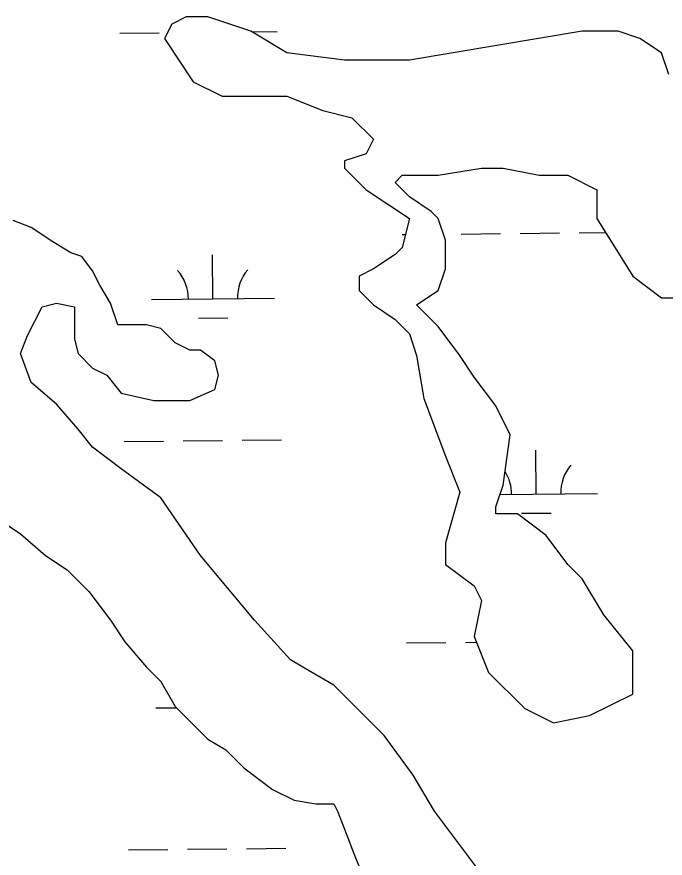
# Model space of a CAD drawing. Extents: x 3734862 to 3772949, y 391520 to 417239.
# Drawn here: x 3764618 to 3765146, y 412969 to 413654 of the extents above; entities that cross this region are included whole.
import ezdxf

# ---------------------------------------------------------------- set-up
doc = ezdxf.new("R2010")
doc.units = 0
doc.layers.add('V-TOPO-SHOR', color=7, linetype='Continuous')
doc.layers.add('V-WETL-SWMP', color=7, linetype='Continuous')

msp = doc.modelspace()

# ---------------------------------------------------------------- linework, layer by layer
at = {"layer": 'V-TOPO-SHOR'}
for p, q in [((3764756.24, 413654.27), (3764744.51, 413648.4)), ((3764773.84, 413654.27), (3764756.24, 413654.27)), ((3764809.03, 413642.53), (3764773.84, 413654.27)), ((3764744.51, 413648.4), (3764738.65, 413636.66)), ((3764838.35, 413624.93), (3764809.03, 413642.53)), ((3765078.81, 413642.53), (3764938.05, 413619.06)), ((3765108.13, 413642.53), (3765078.81, 413642.53)), ((3765125.72, 413636.66), (3765108.13, 413642.53)), ((3764738.65, 413636.66), (3764762.11, 413601.45)), ((3765143.32, 413624.93), (3765125.72, 413636.66)), ((3764885.27, 413619.06), (3764838.35, 413624.93)), ((3765149.18, 413607.32), (3765143.32, 413624.93)), ((3764938.05, 413619.06), (3764885.27, 413619.06)), ((3764762.11, 413601.45), (3764785.57, 413589.72)), ((3764785.57, 413589.72), (3764838.35, 413589.72)), ((3764838.35, 413589.72), (3764867.67, 413577.98)), ((3764867.67, 413577.98), (3764891.13, 413572.11)), ((3764891.13, 413572.11), (3764908.73, 413554.5)), ((3764908.73, 413554.5), (3764902.86, 413542.77)), ((3764902.86, 413542.77), (3764885.27, 413536.9)), ((3764885.27, 413536.9), (3764885.27, 413531.03)), ((3764885.27, 413531.03), (3764902.86, 413513.42)), ((3764961.51, 413525.16), (3764996.7, 413531.03)), ((3764996.7, 413531.03), (3765014.29, 413531.03)), ((3765014.29, 413531.03), (3765043.62, 413525.16)), ((3764926.32, 413519.29), (3764932.19, 413525.16)), ((3764938.05, 413507.55), (3764926.32, 413519.29)), ((3764932.19, 413525.16), (3764961.51, 413525.16)), ((3765043.62, 413525.16), (3765067.08, 413525.16)), ((3765067.08, 413525.16), (3765090.54, 413513.42)), ((3764902.86, 413513.42), (3764938.05, 413489.95)), ((3765090.54, 413513.42), (3765090.54, 413489.95)), ((3764955.65, 413495.82), (3764938.05, 413507.55)), ((3764961.51, 413489.95), (3764955.65, 413495.82)), ((3764630.15, 413482.62), (3764615.49, 413488.49)), ((3764938.05, 413489.95), (3764932.19, 413466.48)), ((3764967.38, 413472.34), (3764961.51, 413489.95)), ((3765090.54, 413489.95), (3765119.86, 413443)), ((3764647.75, 413470.88), (3764630.15, 413482.62)), ((3764967.38, 413448.87), (3764967.38, 413472.34)), ((3764662.41, 413462.08), (3764647.75, 413470.88)), ((3764932.19, 413466.48), (3764926.32, 413460.61)), ((3764671.21, 413459.14), (3764662.41, 413462.08)), ((3764680, 413447.41), (3764671.21, 413459.14)), ((3764926.32, 413460.61), (3764908.73, 413448.87)), ((3764685.87, 413435.67), (3764680, 413447.41)), ((3764908.73, 413448.87), (3764897, 413443)), ((3764961.51, 413431.26), (3764967.38, 413448.87)), ((3764897, 413443), (3764897, 413431.26)), ((3765119.86, 413443), (3765143.32, 413425.39)), ((3764694.66, 413421), (3764685.87, 413435.67)), ((3764897, 413431.26), (3764908.73, 413419.53)), ((3764943.92, 413419.53), (3764961.51, 413431.26)), ((3765143.32, 413425.39), (3765166.78, 413425.39)), ((3764627.22, 413394.59), (3764638.95, 413418.06)), ((3764638.95, 413418.06), (3764650.68, 413421)), ((3764650.68, 413421), (3764665.34, 413418.06)), ((3764665.34, 413418.06), (3764665.34, 413391.65)), ((3764700.53, 413403.39), (3764694.66, 413421)), ((3764908.73, 413419.53), (3764926.32, 413407.79)), ((3764961.51, 413401.92), (3764943.92, 413419.53)), ((3764723.99, 413403.39), (3764700.53, 413403.39)), ((3764735.72, 413400.46), (3764723.99, 413403.39)), ((3764926.32, 413407.79), (3764938.05, 413396.05)), ((3764747.45, 413388.72), (3764735.72, 413400.46)), ((3764938.05, 413396.05), (3764943.92, 413378.45)), ((3764979.1, 413378.45), (3764961.51, 413401.92)), ((3764621.35, 413379.92), (3764627.22, 413394.59)), ((3764665.34, 413391.65), (3764668.27, 413379.92)), ((3764759.18, 413382.85), (3764747.45, 413388.72)), ((3764767.97, 413382.85), (3764759.18, 413382.85)), ((3764779.7, 413374.05), (3764767.97, 413382.85)), ((3764630.15, 413356.44), (3764621.35, 413379.92)), ((3764668.27, 413379.92), (3764680, 413368.18)), ((3764943.92, 413378.45), (3764949.78, 413343.23)), ((3764990.83, 413360.84), (3764979.1, 413378.45)), ((3764782.64, 413362.31), (3764779.7, 413374.05)), ((3764680, 413368.18), (3764691.73, 413362.31)), ((3764691.73, 413362.31), (3764703.46, 413347.64)), ((3764779.7, 413350.57), (3764782.64, 413362.31)), ((3764650.68, 413338.84), (3764630.15, 413356.44)), ((3765008.43, 413337.36), (3764990.83, 413360.84)), ((3764759.18, 413341.77), (3764779.7, 413350.57)), ((3764703.46, 413347.64), (3764729.85, 413341.77)), ((3764729.85, 413341.77), (3764759.18, 413341.77)), ((3764949.78, 413343.23), (3764967.38, 413296.29)), ((3764668.27, 413318.29), (3764650.68, 413338.84)), ((3765020.16, 413313.89), (3765008.43, 413337.36)), ((3764680, 413303.62), (3764668.27, 413318.29)), ((3765014.29, 413272.81), (3765020.16, 413313.89)), ((3764703.46, 413286.02), (3764680, 413303.62)), ((3764967.38, 413296.29), (3764979.1, 413266.94)), ((3764735.72, 413262.54), (3764703.46, 413286.02)), ((3765008.43, 413255.2), (3765014.29, 413272.81)), ((3764979.1, 413266.94), (3764967.38, 413225.86)), ((3764767.97, 413215.59), (3764735.72, 413262.54)), ((3765008.43, 413249.34), (3765008.43, 413255.2)), ((3764594.96, 413250.81), (3764621.35, 413233.2)), ((3765026.02, 413249.34), (3765008.43, 413249.34)), ((3765049.48, 413231.73), (3765026.02, 413249.34)), ((3764621.35, 413233.2), (3764641.88, 413215.59)), ((3765067.08, 413208.26), (3765049.48, 413231.73)), ((3764967.38, 413225.86), (3764967.38, 413208.26)), ((3764641.88, 413215.59), (3764659.48, 413203.86)), ((3764811.96, 413162.78), (3764767.97, 413215.59)), ((3764659.48, 413203.86), (3764677.07, 413186.25)), ((3764967.38, 413208.26), (3764990.83, 413190.65)), ((3765078.81, 413196.52), (3765067.08, 413208.26)), ((3764990.83, 413190.65), (3764996.7, 413178.91)), ((3765096.4, 413167.17), (3765078.81, 413196.52)), ((3764677.07, 413186.25), (3764694.66, 413162.78)), ((3764996.7, 413178.91), (3764990.83, 413149.57)), ((3764694.66, 413162.78), (3764706.39, 413145.17)), ((3764841.28, 413130.5), (3764811.96, 413162.78)), ((3765119.86, 413137.83), (3765096.4, 413167.17)), ((3764990.83, 413149.57), (3765002.56, 413120.23)), ((3764706.39, 413145.17), (3764723.99, 413124.63)), ((3765119.86, 413102.62), (3765119.86, 413137.83)), ((3764855.95, 413121.7), (3764841.28, 413130.5)), ((3764723.99, 413124.63), (3764735.72, 413112.89)), ((3764876.47, 413109.96), (3764855.95, 413121.7)), ((3765002.56, 413120.23), (3765031.89, 413090.88)), ((3764735.72, 413112.89), (3764747.45, 413092.35)), ((3764917.53, 413068.88), (3764876.47, 413109.96)), ((3765084.67, 413085.01), (3765119.86, 413102.62)), ((3764747.45, 413092.35), (3764773.84, 413065.94)), ((3765031.89, 413090.88), (3765055.35, 413079.15)), ((3765055.35, 413079.15), (3765084.67, 413085.01)), ((3764940.98, 413036.6), (3764917.53, 413068.88)), ((3764773.84, 413065.94), (3764788.5, 413057.14)), ((3764788.5, 413057.14), (3764803.16, 413042.47)), ((3764803.16, 413042.47), (3764826.62, 413024.86)), ((3764958.58, 413007.26), (3764940.98, 413036.6)), ((3764826.62, 413024.86), (3764844.22, 413016.06)), ((3764844.22, 413016.06), (3764861.81, 413013.13)), ((3764861.81, 413013.13), (3764876.47, 413013.13)), ((3764876.47, 413013.13), (3764879.41, 413007.26)), ((3764879.41, 413007.26), (3764885.27, 412992.59)), ((3765002.57, 412948.57), (3764958.58, 413007.26)), ((3764885.27, 412992.59), (3764894.07, 412969.11)), ((3764894.07, 412969.11), (3764902.86, 412948.57))]:
    msp.add_line(p, q, dxfattribs=at)
at = {"layer": 'V-WETL-SWMP'}
for p, q in [((3764756.24, 413654.27), (3764744.51, 413648.4)), ((3764773.84, 413654.27), (3764756.24, 413654.27)), ((3764809.03, 413642.53), (3764773.84, 413654.27)), ((3764744.51, 413648.4), (3764738.65, 413636.66)), ((3764838.35, 413624.93), (3764809.03, 413642.53)), ((3765078.81, 413642.53), (3764938.05, 413619.06)), ((3765108.13, 413642.53), (3765078.81, 413642.53)), ((3765125.72, 413636.66), (3765108.13, 413642.53)), ((3764702.41, 413640.94), (3764734.41, 413641.28)), ((3764738.65, 413636.66), (3764762.11, 413601.45)), ((3764809.8, 413642.07), (3764830.4, 413642.29)), ((3765143.32, 413624.93), (3765125.72, 413636.66)), ((3764885.27, 413619.06), (3764838.35, 413624.93)), ((3765149.18, 413607.32), (3765143.32, 413624.93)), ((3764938.05, 413619.06), (3764885.27, 413619.06)), ((3764762.11, 413601.45), (3764785.57, 413589.72)), ((3764785.57, 413589.72), (3764838.35, 413589.72)), ((3764838.35, 413589.72), (3764867.67, 413577.98)), ((3764867.67, 413577.98), (3764891.13, 413572.11)), ((3764891.13, 413572.11), (3764908.73, 413554.5)), ((3764908.73, 413554.5), (3764902.86, 413542.77)), ((3764902.86, 413542.77), (3764885.27, 413536.9)), ((3764885.27, 413536.9), (3764885.27, 413531.03)), ((3764885.27, 413531.03), (3764902.86, 413513.42)), ((3764961.51, 413525.16), (3764996.7, 413531.03)), ((3764996.7, 413531.03), (3765014.29, 413531.03)), ((3765014.29, 413531.03), (3765043.62, 413525.16)), ((3764926.32, 413519.29), (3764932.19, 413525.16)), ((3764938.05, 413507.55), (3764926.32, 413519.29)), ((3764932.19, 413525.16), (3764961.51, 413525.16)), ((3765043.62, 413525.16), (3765067.08, 413525.16)), ((3765067.08, 413525.16), (3765090.54, 413513.42)), ((3764902.86, 413513.42), (3764938.05, 413489.95)), ((3765090.54, 413513.42), (3765090.54, 413489.95)), ((3764955.65, 413495.82), (3764938.05, 413507.55)), ((3764961.51, 413489.95), (3764955.65, 413495.82)), ((3764630.15, 413482.62), (3764615.49, 413488.49)), ((3764938.05, 413489.95), (3764932.19, 413466.48)), ((3764967.38, 413472.34), (3764961.51, 413489.95)), ((3765090.54, 413489.95), (3765119.86, 413443)), ((3764647.75, 413470.88), (3764630.15, 413482.62)), ((3765028.15, 413477.87), (3765060.15, 413478.21)), ((3765076.15, 413478.38), (3765097.62, 413478.6)), ((3764932.16, 413476.85), (3764934.79, 413476.88)), ((3764967.38, 413448.87), (3764967.38, 413472.34)), ((3764980.15, 413477.36), (3765012.15, 413477.7)), ((3764662.41, 413462.08), (3764647.75, 413470.88)), ((3764932.19, 413466.48), (3764926.32, 413460.61)), ((3764671.21, 413459.14), (3764662.41, 413462.08)), ((3764680, 413447.41), (3764671.21, 413459.14)), ((3764778.11, 413424.48), (3764777.73, 413460.48)), ((3764926.32, 413460.61), (3764908.73, 413448.87)), ((3764685.87, 413435.67), (3764680, 413447.41)), ((3764908.73, 413448.87), (3764897, 413443)), ((3764961.51, 413431.26), (3764967.38, 413448.87)), ((3764897, 413443), (3764897, 413431.26)), ((3765119.86, 413443), (3765143.32, 413425.39)), ((3764694.66, 413421), (3764685.87, 413435.67)), ((3764897, 413431.26), (3764908.73, 413419.53)), ((3764943.92, 413419.53), (3764961.51, 413431.26)), ((3764728.11, 413423.95), (3764828.11, 413425.01)), ((3765143.32, 413425.39), (3765166.78, 413425.39)), ((3764627.22, 413394.59), (3764638.95, 413418.06)), ((3764638.95, 413418.06), (3764650.68, 413421)), ((3764650.68, 413421), (3764665.34, 413418.06)), ((3764665.34, 413418.06), (3764665.34, 413391.65)), ((3764700.53, 413403.39), (3764694.66, 413421)), ((3764908.73, 413419.53), (3764926.32, 413407.79)), ((3764961.51, 413401.92), (3764943.92, 413419.53)), ((3764723.99, 413403.39), (3764700.53, 413403.39)), ((3764735.72, 413400.46), (3764723.99, 413403.39)), ((3764766.27, 413408.93), (3764790.27, 413409.18)), ((3764926.32, 413407.79), (3764938.05, 413396.05)), ((3764747.45, 413388.72), (3764735.72, 413400.46)), ((3764938.05, 413396.05), (3764943.92, 413378.45)), ((3764979.1, 413378.45), (3764961.51, 413401.92)), ((3764621.35, 413379.92), (3764627.22, 413394.59)), ((3764665.34, 413391.65), (3764668.27, 413379.92)), ((3764759.18, 413382.85), (3764747.45, 413388.72)), ((3764767.97, 413382.85), (3764759.18, 413382.85)), ((3764779.7, 413374.05), (3764767.97, 413382.85)), ((3764630.15, 413356.44), (3764621.35, 413379.92)), ((3764668.27, 413379.92), (3764680, 413368.18)), ((3764943.92, 413378.45), (3764949.78, 413343.23)), ((3764990.83, 413360.84), (3764979.1, 413378.45)), ((3764782.64, 413362.31), (3764779.7, 413374.05)), ((3764680, 413368.18), (3764691.73, 413362.31)), ((3764691.73, 413362.31), (3764703.46, 413347.64)), ((3764779.7, 413350.57), (3764782.64, 413362.31)), ((3764650.68, 413338.84), (3764630.15, 413356.44)), ((3765008.43, 413337.36), (3764990.83, 413360.84)), ((3764759.18, 413341.77), (3764779.7, 413350.57)), ((3764703.46, 413347.64), (3764729.85, 413341.77)), ((3764729.85, 413341.77), (3764759.18, 413341.77)), ((3764949.78, 413343.23), (3764967.38, 413296.29)), ((3764668.27, 413318.29), (3764650.68, 413338.84)), ((3765020.16, 413313.89), (3765008.43, 413337.36)), ((3764680, 413303.62), (3764668.27, 413318.29)), ((3765014.29, 413272.81), (3765020.16, 413313.89)), ((3764705.93, 413308.28), (3764737.92, 413308.62)), ((3764753.92, 413308.79), (3764785.92, 413309.13)), ((3764801.92, 413309.3), (3764833.92, 413309.63)), ((3764703.46, 413286.02), (3764680, 413303.62)), ((3765041.24, 413265.39), (3765040.86, 413301.39)), ((3764967.38, 413296.29), (3764979.1, 413266.94)), ((3764735.72, 413262.54), (3764703.46, 413286.02)), ((3765008.43, 413255.2), (3765014.29, 413272.81)), ((3764979.1, 413266.94), (3764967.38, 413225.86)), ((3765011.72, 413265.08), (3765091.24, 413265.92)), ((3764767.97, 413215.59), (3764735.72, 413262.54)), ((3765008.43, 413249.34), (3765008.43, 413255.2)), ((3765026.02, 413249.34), (3765008.43, 413249.34)), ((3765049.48, 413231.73), (3765026.02, 413249.34)), ((3765029.4, 413249.83), (3765053.4, 413250.09)), ((3765067.08, 413208.26), (3765049.48, 413231.73)), ((3764967.38, 413225.86), (3764967.38, 413208.26)), ((3764811.96, 413162.78), (3764767.97, 413215.59)), ((3764967.38, 413208.26), (3764990.83, 413190.65)), ((3765078.81, 413196.52), (3765067.08, 413208.26)), ((3764990.83, 413190.65), (3764996.7, 413178.91)), ((3765096.4, 413167.17), (3765078.81, 413196.52)), ((3764996.7, 413178.91), (3764990.83, 413149.57)), ((3764841.28, 413130.5), (3764811.96, 413162.78)), ((3765119.86, 413137.83), (3765096.4, 413167.17)), ((3764990.83, 413149.57), (3765002.56, 413120.23)), ((3764935.67, 413144.2), (3764967.67, 413144.54)), ((3764983.67, 413144.7), (3764992.74, 413144.8)), ((3765119.86, 413102.62), (3765119.86, 413137.83)), ((3764855.95, 413121.7), (3764841.28, 413130.5)), ((3764876.47, 413109.96), (3764855.95, 413121.7)), ((3765002.56, 413120.23), (3765031.89, 413090.88)), ((3764917.53, 413068.88), (3764876.47, 413109.96)), ((3765084.67, 413085.01), (3765119.86, 413102.62)), ((3764731.63, 413091.3), (3764748.33, 413091.47)), ((3765031.89, 413090.88), (3765055.35, 413079.15)), ((3765055.35, 413079.15), (3765084.67, 413085.01)), ((3764940.98, 413036.6), (3764917.53, 413068.88)), ((3764958.58, 413007.26), (3764940.98, 413036.6)), ((3765002.57, 412948.57), (3764958.58, 413007.26)), ((3764709.44, 412975.62), (3764741.44, 412975.96)), ((3764757.44, 412976.13), (3764789.43, 412976.47)), ((3764805.43, 412976.64), (3764837.43, 412976.98))]:
    msp.add_line(p, q, dxfattribs=at)
msp.add_lwpolyline([(3764594.96, 413250.81), (3764621.35, 413233.2), (3764641.88, 413215.59), (3764659.48, 413203.86), (3764677.07, 413186.25), (3764694.66, 413162.78), (3764706.39, 413145.17), (3764723.99, 413124.63), (3764735.72, 413112.89), (3764747.45, 413092.35), (3764773.84, 413065.94), (3764788.5, 413057.14), (3764803.16, 413042.47), (3764826.62, 413024.86), (3764844.22, 413016.06), (3764861.81, 413013.13), (3764876.47, 413013.13), (3764879.41, 413007.26), (3764885.27, 412992.59), (3764894.07, 412969.11), (3764902.86, 412948.57)], dxfattribs=at)
for centre, start, end in [((3764722.87, 413424.37), 359.83336, 41.37702), ((3764833.34, 413425.54), 139.83336, 181.37702), ((3765096.48, 413266.45), 139.83336, 181.37702), ((3764986, 413265.28), 359.83336, 32.00484)]:
    msp.add_arc(centre, 35.25, start, end, dxfattribs=at)

doc.saveas('drawing.dxf')
